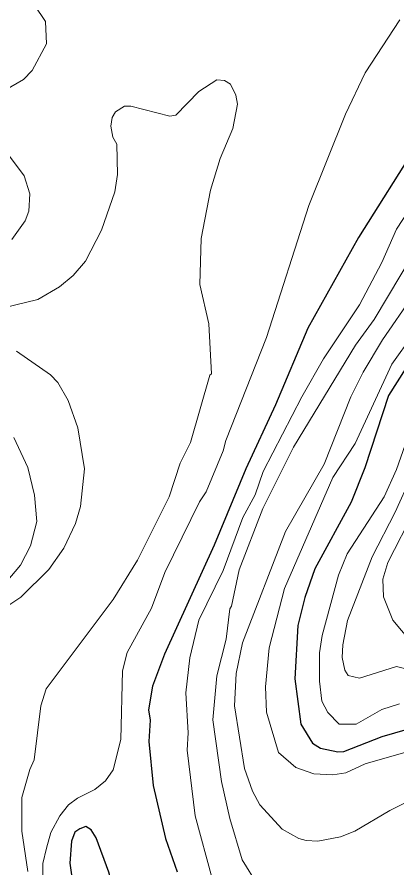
# Model space of a CAD drawing. Extents: x 673.3 to 698.5, y 6984.3 to 7012.3.
# Drawn here: x 686.111 to 686.64, y 6992.667 to 6993.848 of the extents above; entities that cross this region are included whole.
import ezdxf

# ---------------------------------------------------------------- set-up
doc = ezdxf.new("R2010")
doc.units = 0
doc.header["$LTSCALE"] = 0.032
doc.layers.add('1', color=7, linetype='Continuous', lineweight=25)
doc.layers.add('2', color=7, linetype='Continuous', lineweight=13)

msp = doc.modelspace()

# ---------------------------------------------------------------- linework, layer by layer
at = {"layer": '1'}
for points in [[(686.6688, 6993.6733), (686.5859, 6993.542), (686.5158, 6993.4163), (686.4706, 6993.3095), (686.4294, 6993.2209), (686.3855, 6993.115), (686.3163, 6992.9635), (686.2998, 6992.9192), (686.294, 6992.886), (686.2964, 6992.8719), (686.2948, 6992.8423), (686.3006, 6992.7813), (686.3179, 6992.7075), (686.3339, 6992.6612)], [(686.6518, 6993.3607), (686.6276, 6993.3227), (686.5951, 6993.2224), (686.576, 6993.1743), (686.5254, 6993.082), (686.5113, 6993.0423), (686.5016, 6993.0032), (686.4975, 6992.9294), (686.5059, 6992.8664), (686.5223, 6992.8397), (686.5332, 6992.8327), (686.5575, 6992.8277), (686.5657, 6992.8284), (686.6191, 6992.8492), (686.6718, 6992.8643)]]:
    msp.add_lwpolyline(points, dxfattribs=at)
msp.add_lwpolyline([(686.2496, 6992.6195), (686.2388, 6992.6609), (686.2216, 6992.7084), (686.2146, 6992.7197), (686.207, 6992.724), (686.1985, 6992.7211), (686.1917, 6992.7161), (686.1873, 6992.7036), (686.185, 6992.6733), (686.1933, 6992.6147), (686.199, 6992.5962), (686.2072, 6992.5826), (686.2177, 6992.5734), (686.235, 6992.5664), (686.2504, 6992.5722), (686.2587, 6992.5847), (686.2596, 6992.5939)], close=True, dxfattribs=at)
at = {"layer": '2'}
for points in [[(686.1355, 6993.8648), (686.1508, 6993.8418), (686.1523, 6993.811), (686.1325, 6993.7738), (686.1202, 6993.7615), (686.0845, 6993.7409)], [(686.1474, 6992.6372), (686.1473, 6992.6728), (686.1523, 6992.6941), (686.1584, 6992.7157), (686.1708, 6992.7388), (686.183, 6992.7541), (686.1954, 6992.7633), (686.2196, 6992.7754), (686.2343, 6992.7876), (686.2451, 6992.8027), (686.2556, 6992.845), (686.2579, 6992.9404), (686.2645, 6992.9659), (686.2985, 6993.0274), (686.3167, 6993.0768), (686.365, 6993.1749), (686.3742, 6993.1887), (686.3981, 6993.246), (686.4017, 6993.26), (686.4581, 6993.4031), (686.517, 6993.5864), (686.5679, 6993.7133), (686.5952, 6993.7707), (686.6435, 6993.8442)], [(686.075, 6993.44), (686.1403, 6993.456), (686.1704, 6993.4736), (686.1894, 6993.4894), (686.2064, 6993.5091), (686.2287, 6993.5523), (686.2474, 6993.6056), (686.2509, 6993.6293), (686.25, 6993.6716), (686.2446, 6993.6812), (686.2418, 6993.6968), (686.2435, 6993.7085), (686.2483, 6993.7167), (686.2606, 6993.7242), (686.2698, 6993.7242), (686.3238, 6993.7106), (686.3322, 6993.7121), (686.364, 6993.7446), (686.3893, 6993.7608), (686.3997, 6993.7601), (686.4082, 6993.755), (686.4154, 6993.7395), (686.4177, 6993.7272), (686.4113, 6993.6935), (686.394, 6993.6516), (686.3802, 6993.6078), (686.3672, 6993.5407), (686.3657, 6993.4769), (686.3778, 6993.4221), (686.3819, 6993.3525), (686.3795, 6993.351), (686.3525, 6993.2574), (686.3382, 6993.2289), (686.323, 6993.1821), (686.279, 6993.0942), (686.2448, 6993.0394), (686.1521, 6992.9153), (686.1447, 6992.8918), (686.1353, 6992.8168), (686.129, 6992.8033), (686.1181, 6992.7644), (686.1181, 6992.7179), (686.1262, 6992.6615)], [(686.0816, 6993.6805), (686.1212, 6993.6277), (686.1294, 6993.6029), (686.1279, 6993.5788), (686.1228, 6993.5654), (686.104, 6993.5392)], [(686.6839, 6993.6223), (686.639, 6993.5534), (686.6183, 6993.5074), (686.5873, 6993.4485), (686.5376, 6993.3736), (686.5072, 6993.321), (686.4537, 6993.2172), (686.4424, 6993.1849), (686.4252, 6993.1531), (686.398, 6993.0796), (686.3643, 6993.0107), (686.3518, 6992.9582), (686.3462, 6992.9098), (686.3494, 6992.8542), (686.3478, 6992.83), (686.3589, 6992.7391), (686.3827, 6992.652)], [(686.4463, 6992.6428), (686.4243, 6992.6778), (686.407, 6992.7354), (686.3958, 6992.7867), (686.3836, 6992.8723), (686.3892, 6992.9333), (686.4022, 6992.9841), (686.407, 6993.0263), (686.4096, 6993.03), (686.4204, 6993.0807), (686.4533, 6993.1659), (686.4955, 6993.2508), (686.5821, 6993.3926), (686.6079, 6993.4284), (686.6636, 6993.5213)], [(686.6616, 6993.4609), (686.6196, 6993.3999), (686.5927, 6993.3551), (686.5756, 6993.321), (686.5385, 6993.2273), (686.4844, 6993.1336), (686.4247, 6992.9791), (686.4161, 6992.9368), (686.4137, 6992.8915), (686.4276, 6992.8046), (686.4385, 6992.7732), (686.4489, 6992.7542), (686.4799, 6992.7206), (686.5032, 6992.7075), (686.5132, 6992.7045)], [(686.6521, 6992.8276), (686.5953, 6992.8113), (686.5683, 6992.7989), (686.5506, 6992.7958), (686.5239, 6992.7975), (686.4988, 6992.8062), (686.475, 6992.8268), (686.4584, 6992.883), (686.4569, 6992.9182), (686.4617, 6992.9724), (686.4832, 6993.0546), (686.5504, 6993.2086), (686.5814, 6993.256), (686.6322, 6993.3663), (686.6617, 6993.407)], [(686.0801, 6993.0187), (686.1166, 6993.0424), (686.1557, 6993.0812), (686.1765, 6993.1105), (686.1927, 6993.1447), (686.1996, 6993.1687), (686.2052, 6993.2208), (686.1961, 6993.2778), (686.1827, 6993.3157), (686.1679, 6993.3405), (686.1579, 6993.3513), (686.1105, 6993.384)], [(686.6631, 6993.2886), (686.6391, 6993.22), (686.6216, 6993.1817), (686.5702, 6993.103), (686.5582, 6993.073), (686.5356, 6992.9895), (686.5318, 6992.9651), (686.5318, 6992.926), (686.535, 6992.8981), (686.5433, 6992.8823), (686.559, 6992.8663), (686.5828, 6992.8662), (686.6187, 6992.8865), (686.643, 6992.8947)], [(686.1068, 6993.2644), (686.1264, 6993.2228), (686.1359, 6993.1843), (686.1391, 6993.1479), (686.1299, 6993.1139), (686.116, 6993.0872), (686.0965, 6993.0635)], [(686.6587, 6993.2086), (686.6371, 6993.1605), (686.6049, 6993.0985), (686.571, 6993.0104), (686.5644, 6992.9765), (686.5636, 6992.9587), (686.5671, 6992.9412), (686.5715, 6992.9338), (686.5877, 6992.9302), (686.639, 6992.9464), (686.7091, 6992.9287)], [(686.6645, 6993.164), (686.6268, 6993.0909), (686.6198, 6993.0674), (686.621, 6993.0432), (686.634, 6993.0107), (686.6579, 6992.9818)], [(686.5132, 6992.7045), (686.5295, 6992.7039), (686.5611, 6992.7096), (686.5809, 6992.7179), (686.6298, 6992.7464), (686.6781, 6992.7706)]]:
    msp.add_lwpolyline(points, dxfattribs=at)

doc.saveas('drawing.dxf')
